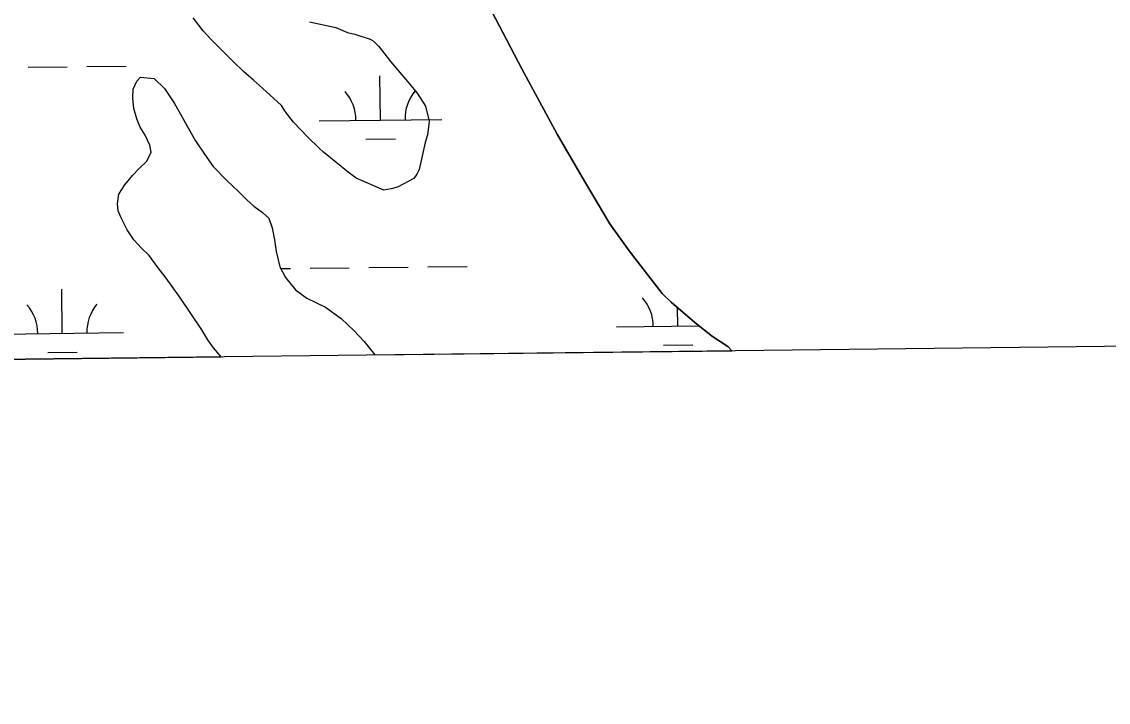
# Model space of a CAD drawing. Extents: x 3683613 to 3738215, y 469626 to 495384.
# Drawn here: x 3711895 to 3712781, y 475040 to 475595 of the extents above; entities that cross this region are included whole.
import ezdxf

# ---------------------------------------------------------------- set-up
doc = ezdxf.new("R2010")
doc.units = 0
for name, color, linetype in [('V-GRID-FRAM', 7, 'Continuous'), ('V-SITE-VEGE', 7, 'Continuous'), ('V-TOPO-SHOR', 7, 'Continuous'), ('V-WETL-SWMP', 7, 'Continuous')]:
    doc.layers.add(name, color=color, linetype=linetype)

msp = doc.modelspace()

# ---------------------------------------------------------------- linework, layer by layer
at = {"layer": 'V-GRID-FRAM'}
msp.add_lwpolyline([(3687651.68, 493221.84), (3719350.33, 493590.7), (3719569.83, 475409.35), (3687855.31, 475040.31), (3687651.68, 493221.84)], dxfattribs=at)
at = {"layer": 'V-SITE-VEGE'}
for p, q in [((3712042.55, 475587.54), (3712034.36, 475598.06)), ((3712129.33, 475595), (3712150.76, 475590.23)), ((3712049.24, 475580.45), (3712042.55, 475587.54)), ((3712150.76, 475590.23), (3712160.14, 475586.35)), ((3712160.14, 475586.35), (3712166.29, 475584.92)), ((3712166.29, 475584.92), (3712178.62, 475580.82)), ((3712067.56, 475562.12), (3712049.24, 475580.45)), ((3712178.62, 475580.82), (3712181.09, 475579.36)), ((3712181.09, 475579.36), (3712185.79, 475574.72)), ((3712185.79, 475574.72), (3712190.01, 475569.58)), ((3712190.01, 475569.58), (3712195.22, 475562.72)), ((3712075.48, 475554.55), (3712067.56, 475562.12)), ((3712195.22, 475562.72), (3712210.84, 475544.38)), ((3712083.65, 475547.47), (3712075.48, 475554.55)), ((3712091.07, 475540.88), (3712083.65, 475547.47)), ((3712106.42, 475526.71), (3712091.07, 475540.88)), ((3712210.84, 475544.38), (3712217.04, 475536.8)), ((3712217.04, 475536.8), (3712223.99, 475526.27)), ((3712109.65, 475521.57), (3712106.42, 475526.71)), ((3712116.34, 475513.01), (3712109.65, 475521.57)), ((3712223.99, 475526.27), (3712226.78, 475513.99)), ((3712127.99, 475501.03), (3712116.34, 475513.01)), ((3712226.78, 475513.99), (3712226.55, 475511.28)), ((3712226.55, 475511.28), (3712225.38, 475502.91)), ((3712137.15, 475491.99), (3712127.99, 475501.03)), ((3712223.7, 475496.5), (3712218.68, 475474.58)), ((3712225.38, 475502.91), (3712223.7, 475496.5)), ((3712140.61, 475488.82), (3712137.15, 475491.99)), ((3712160.89, 475472.47), (3712140.61, 475488.82)), ((3712167.32, 475467.59), (3712160.89, 475472.47)), ((3712216.74, 475470.63), (3712214.3, 475467.17)), ((3712218.68, 475474.58), (3712216.74, 475470.63)), ((3712190.02, 475457.66), (3712167.32, 475467.59)), ((3712201.07, 475460.19), (3712195.91, 475458.93)), ((3712214.3, 475467.17), (3712201.07, 475460.19)), ((3712195.91, 475458.93), (3712190.02, 475457.66))]:
    msp.add_line(p, q, dxfattribs=at)
at = {"layer": 'V-TOPO-SHOR'}
for points in [[(3712186.43, 475758.79), (3712211.5, 475729.73), (3712218.67, 475720.7), (3712232.64, 475698.29), (3712242.63, 475680.98), (3712248.25, 475668.39), (3712251.08, 475658.14), (3712255.51, 475645.92), (3712271.51, 475616.02), (3712302.32, 475556.6), (3712331.11, 475503.49), (3712353.49, 475464.95), (3712374.26, 475430.34), (3712389.81, 475408.33), (3712416.9, 475373.37), (3712424.05, 475366.31), (3712443.52, 475349.86), (3712457.81, 475338.5), (3712470.5, 475330.3), (3712473.67, 475326.78)], [(3712057.3, 475321.93), (3712051.04, 475329.19), (3712046.27, 475335.77), (3712041.48, 475343.93), (3712023.65, 475370.6), (3712012.52, 475385.97), (3712005.2, 475395.38), (3711998.52, 475404.47), (3711992.17, 475410.42), (3711986.14, 475417.31), (3711980.73, 475425.47), (3711975.62, 475435.21), (3711973.37, 475440.87), (3711972.7, 475446.53), (3711973.91, 475454.42), (3711978.59, 475462.02), (3711984.84, 475469.63), (3711990.47, 475475.34), (3711996.74, 475481.37), (3712000.15, 475488.64), (3711999.17, 475494.31), (3711995.33, 475502.48), (3711991.19, 475509.07), (3711988.62, 475515.99), (3711986.04, 475524.17), (3711985.35, 475532.67), (3711985.62, 475539.92), (3711988.41, 475546.56), (3711991.54, 475549.73), (3712002.58, 475548.86), (3712011.15, 475540.72), (3712019.11, 475528.49), (3712022.62, 475522.21), (3712029.64, 475509.96), (3712036.34, 475498.03), (3712043.66, 475487.05), (3712050.66, 475477.01), (3712062.09, 475465.43), (3712071.29, 475456.66), (3712078.27, 475449.78)], [(3712078.27, 475449.78), (3712083.98, 475444.77), (3712090.95, 475439.46), (3712096.02, 475434.77), (3712098.91, 475426.91), (3712100.87, 475417.15), (3712102.2, 475407.7), (3712105.12, 475395.11), (3712109.59, 475386.63), (3712117.85, 475376.6), (3712127.04, 475369.73), (3712142.22, 475362.27), (3712155.21, 475353.22), (3712165.36, 475343.2), (3712173.93, 475334.44), (3712182.64, 475323.39)]]:
    msp.add_lwpolyline(points, dxfattribs=at)
at = {"layer": 'V-WETL-SWMP'}
for p, q in [((3712302.32, 475556.6), (3712271.51, 475616.02)), ((3711899.81, 475557.95), (3711931.8, 475558.33)), ((3711947.8, 475558.51), (3711979.8, 475558.88)), ((3711988.41, 475546.56), (3711991.54, 475549.73)), ((3711991.54, 475549.73), (3712002.58, 475548.86)), ((3712002.58, 475548.86), (3712011.15, 475540.72)), ((3712187.17, 475514.86), (3712186.75, 475550.86)), ((3712331.11, 475503.49), (3712302.32, 475556.6)), ((3711985.35, 475532.67), (3711985.62, 475539.92)), ((3711985.62, 475539.92), (3711988.41, 475546.56)), ((3712011.15, 475540.72), (3712019.11, 475528.49)), ((3711986.04, 475524.16), (3711985.35, 475532.67)), ((3711988.62, 475515.99), (3711986.04, 475524.16)), ((3712019.11, 475528.49), (3712036.34, 475498.03)), ((3711991.19, 475509.07), (3711988.62, 475515.99)), ((3712137.17, 475514.28), (3712237.17, 475515.45)), ((3711995.33, 475502.48), (3711991.19, 475509.07)), ((3711999.17, 475494.31), (3711995.33, 475502.48)), ((3712036.34, 475498.03), (3712043.66, 475487.05)), ((3712175.35, 475499.3), (3712199.35, 475499.57)), ((3712353.49, 475464.95), (3712331.11, 475503.49)), ((3711996.74, 475481.37), (3712000.15, 475488.64)), ((3712000.15, 475488.64), (3711999.17, 475494.31)), ((3712043.66, 475487.05), (3712050.66, 475477.01)), ((3711990.47, 475475.34), (3711996.74, 475481.37)), ((3712050.66, 475477.01), (3712062.09, 475465.42)), ((3711978.59, 475462.02), (3711984.84, 475469.63)), ((3711984.84, 475469.63), (3711990.47, 475475.34)), ((3711973.91, 475454.42), (3711978.59, 475462.02)), ((3712062.09, 475465.42), (3712071.29, 475456.66)), ((3712374.26, 475430.34), (3712353.49, 475464.95)), ((3711972.7, 475446.53), (3711973.91, 475454.42)), ((3712071.29, 475456.66), (3712078.27, 475449.78)), ((3711973.37, 475440.87), (3711972.7, 475446.53)), ((3712078.27, 475449.78), (3712083.98, 475444.77)), ((3712083.98, 475444.77), (3712090.95, 475439.46)), ((3711975.62, 475435.21), (3711973.37, 475440.87)), ((3711980.73, 475425.47), (3711975.62, 475435.21)), ((3712090.95, 475439.46), (3712096.02, 475434.77)), ((3712096.02, 475434.77), (3712098.91, 475426.91)), ((3711986.14, 475417.31), (3711980.73, 475425.47)), ((3712098.91, 475426.91), (3712100.87, 475417.15)), ((3712389.81, 475408.33), (3712374.26, 475430.34)), ((3711992.18, 475410.42), (3711986.14, 475417.31)), ((3712100.87, 475417.15), (3712102.2, 475407.7)), ((3711998.52, 475404.47), (3711992.18, 475410.42)), ((3712102.2, 475407.7), (3712105.12, 475395.11)), ((3712416.9, 475373.37), (3712389.81, 475408.33)), ((3712005.2, 475395.38), (3711998.52, 475404.47)), ((3712012.51, 475385.97), (3712005.2, 475395.38)), ((3712105.12, 475395.11), (3712109.59, 475386.63)), ((3712105.79, 475393.84), (3712113.73, 475393.93)), ((3712129.73, 475394.12), (3712161.73, 475394.49)), ((3712177.72, 475394.68), (3712209.72, 475395.05)), ((3712225.72, 475395.23), (3712257.72, 475395.61)), ((3712023.65, 475370.6), (3712012.51, 475385.97)), ((3712109.59, 475386.63), (3712117.85, 475376.6)), ((3711927.74, 475341.02), (3711927.32, 475377.02)), ((3712117.85, 475376.6), (3712127.04, 475369.73)), ((3712424.05, 475366.31), (3712416.9, 475373.37)), ((3712041.48, 475343.93), (3712023.65, 475370.6)), ((3712127.04, 475369.73), (3712142.22, 475362.27)), ((3712142.22, 475362.27), (3712155.21, 475353.22)), ((3712443.52, 475349.86), (3712424.05, 475366.31)), ((3712155.21, 475353.22), (3712165.36, 475343.2)), ((3712429.61, 475346.86), (3712429.44, 475361.76)), ((3712379.62, 475346.28), (3712447.03, 475347.06)), ((3712457.81, 475338.5), (3712443.52, 475349.86)), ((3711877.74, 475340.44), (3711977.74, 475341.6)), ((3712046.27, 475335.77), (3712041.48, 475343.93)), ((3712051.04, 475329.19), (3712046.27, 475335.77)), ((3712165.36, 475343.2), (3712173.93, 475334.43)), ((3712470.5, 475330.3), (3712457.81, 475338.5)), ((3712057.3, 475321.93), (3712051.04, 475329.19)), ((3712173.93, 475334.43), (3712182.64, 475323.39)), ((3712182.64, 475323.39), (3712473.67, 475326.78)), ((3712417.79, 475331.29), (3712441.79, 475331.57)), ((3712473.67, 475326.78), (3712470.5, 475330.3)), ((3711711.24, 475317.9), (3712057.3, 475321.93)), ((3711915.92, 475325.45), (3711939.92, 475325.73))]:
    msp.add_line(p, q, dxfattribs=at)
for centre, start, end in [((3712131.93, 475514.7), 359.89486, 41.43852), ((3712242.4, 475515.98), 139.89486, 181.43852), ((3711872.5, 475340.85), 359.89486, 41.43852), ((3711982.97, 475342.14), 139.89486, 181.43852), ((3712374.37, 475346.69), 359.89486, 41.43852)]:
    msp.add_arc(centre, 35.25, start, end, dxfattribs=at)

doc.saveas('drawing.dxf')
